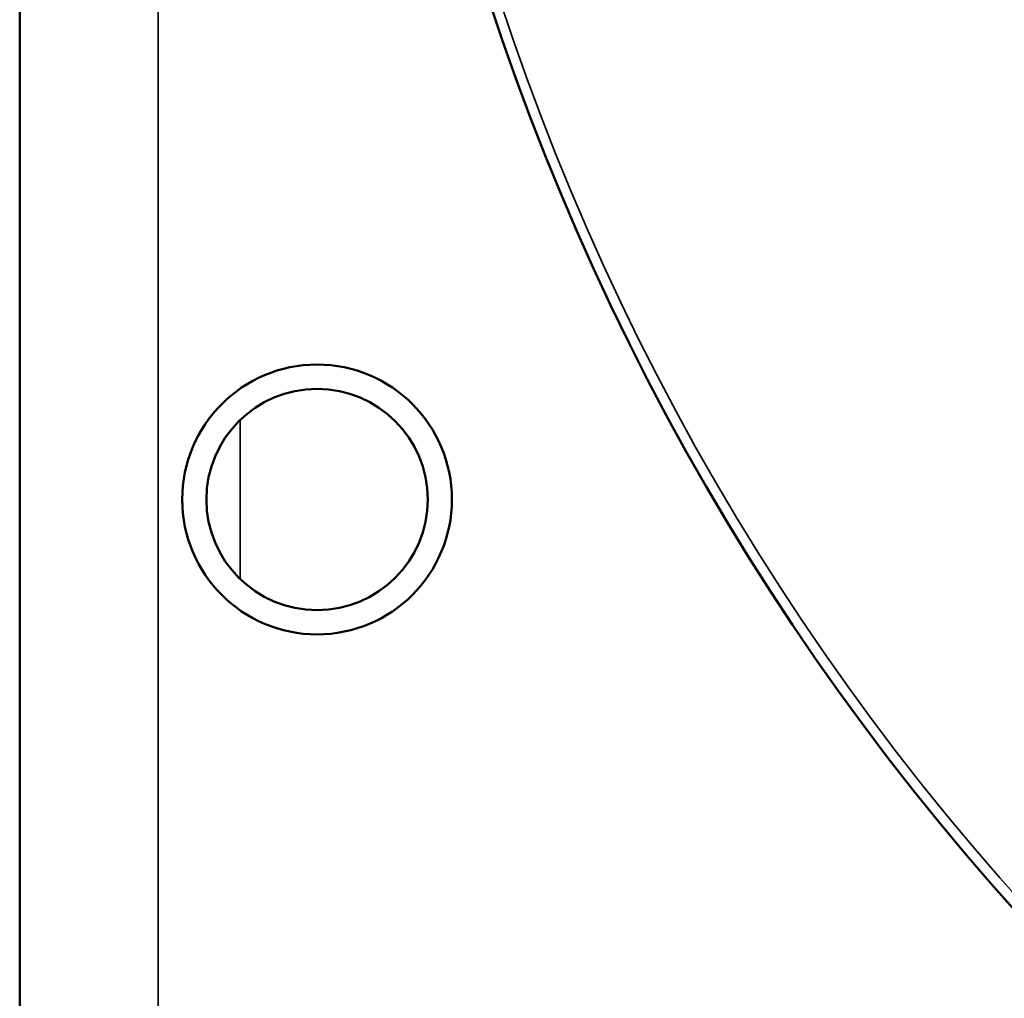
# Model space of a CAD drawing. Header units: millimetres. Extents: x 50 to 3176, y 50 to 2109.
# Tile 615 of 656: x 1681 to 1695, y 1051 to 1065. Entities that reach past the tile are written whole.
import ezdxf

# ---------------------------------------------------------------- set-up
doc = ezdxf.new("R2010")
doc.units = ezdxf.units.MM
doc.header["$LTSCALE"] = 10
doc.layers.add('Visible (ISO)', color=7, linetype='Continuous', lineweight=50)
doc.layers.add('Visible Narrow (ISO)', color=7, linetype='Continuous', lineweight=35)

msp = doc.modelspace()

# ---------------------------------------------------------------- linework, layer by layer
at = {"layer": 'Visible (ISO)'}
msp.add_line((1680.7396, 996.7716), (1680.7396, 1073.6205), dxfattribs=at)
for radius in [1.95, 1.6]:
    msp.add_circle((1685.0396, 1058.2716), radius, dxfattribs=at)
msp.add_arc((1722.2396, 1076.7716), 36.5, 185.72692, 305.49568, dxfattribs=at)
at = {"layer": 'Visible Narrow (ISO)'}
for p, q in [((1682.7396, 1073.3062), (1682.7396, 996.7716)), ((1683.9257, 1059.4201), (1683.9257, 1057.123))]:
    msp.add_line(p, q, dxfattribs=at)
msp.add_arc((1722.2396, 1076.7716), 36.35, 185.76398, 305.49568, dxfattribs=at)

doc.saveas('drawing.dxf')
